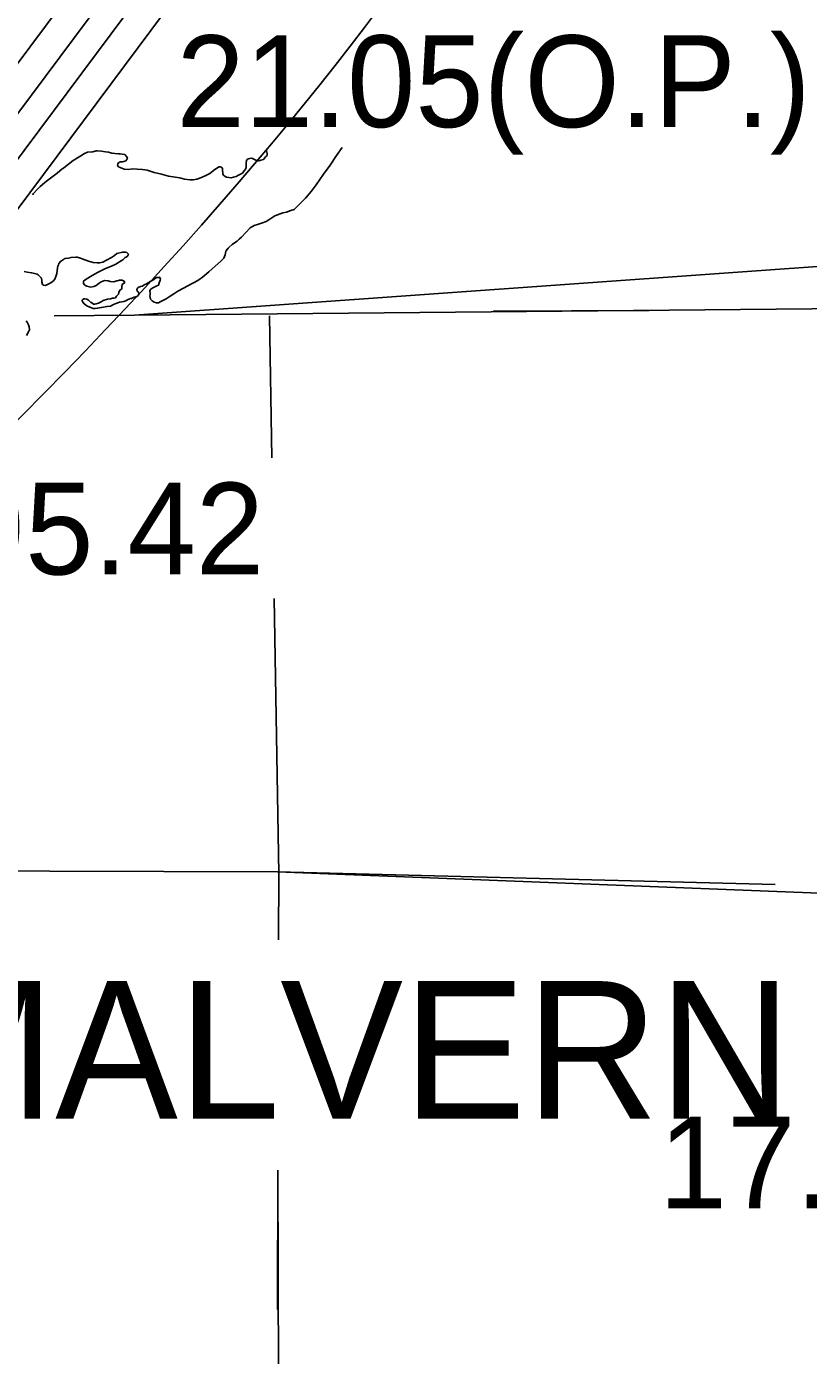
# Model space of a CAD drawing. Extents: x 22866 to 28196, y 1324810 to 1328105.
# Drawn here: x 24308.3 to 24428, y 1326894.3 to 1327097.7 of the extents above; entities that cross this region are included whole.
import ezdxf

# ---------------------------------------------------------------- set-up
doc = ezdxf.new("R2010")
doc.units = 0
for name, color, linetype in [('Default', 7, 'Continuous'), ('Level 19', 7, 'Continuous'), ('Level 5', 7, 'Continuous'), ('Level 58', 7, 'Continuous'), ('Level 6', 7, 'Continuous'), ('Level 9', 7, 'Continuous')]:
    doc.layers.add(name, color=color, linetype=linetype)

msp = doc.modelspace()

# ---------------------------------------------------------------- linework, layer by layer
at = {"layer": 'Default'}
msp.add_lwpolyline([(24324.87, 1327053.56), (24750.83, 1327083.92), (24971, 1327083.66)], dxfattribs=at)
msp.add_ellipse((24246.97, 1327041), major_axis=(-142.09, -128.47), ratio=0.229165, dxfattribs=at)
at = {"layer": 'Level 19'}
for points in [[(24289.78, 1327069.04), (24320.85, 1327110.67), (24332.96, 1327127.2), (24333.98, 1327128.32)], [(24289.78, 1327069.04), (24320.85, 1327110.67), (24332.96, 1327127.2), (24333.98, 1327128.32)], [(24293.5, 1327066.38), (24324.52, 1327107.95), (24336.5, 1327124.3), (24338.44, 1327126.43)], [(24293.5, 1327066.38), (24324.52, 1327107.95), (24336.5, 1327124.3), (24338.44, 1327126.43)], [(24296.84, 1327063.92), (24327.86, 1327105.48), (24339.73, 1327121.67), (24342.99, 1327125.25), (24343.05, 1327125.33)], [(24296.84, 1327063.92), (24327.86, 1327105.48), (24339.73, 1327121.67), (24342.99, 1327125.25), (24343.05, 1327125.33)], [(24300.55, 1327061.24), (24331.54, 1327102.76), (24343.27, 1327118.77), (24346.47, 1327122.29), (24347.24, 1327123.26)], [(24300.55, 1327061.24), (24331.54, 1327102.76), (24343.27, 1327118.77), (24346.47, 1327122.29), (24347.24, 1327123.26)]]:
    msp.add_lwpolyline(points, dxfattribs=at)
at = {"layer": 'Level 5'}
for points in [[(24324.87, 1327053.56), (24312.58, 1327053.45)], [(24324.87, 1327053.56), (24312.58, 1327053.45)], [(24439.44, 1327054.61), (24324.87, 1327053.56)], [(24345.51, 1327053.44), (24345.88, 1327031.7)], [(24345.51, 1327053.44), (24345.88, 1327031.7)], [(24403.63, 1327054.28), (24379.82, 1327054.15)], [(24346.24, 1327010.18), (24346.95, 1326968.08), (24346.92, 1326957.96)], [(24346.24, 1327010.18), (24346.95, 1326968.08), (24346.92, 1326957.96)], [(24422.94, 1326966.4), (24346.75, 1326968.34), (24259.59, 1326968.63)], [(24434.88, 1326964.89), (24346.75, 1326968.34), (24259.59, 1326968.63)], [(24346.81, 1326922.71), (24346.74, 1326901.36)], [(24346.81, 1326922.71), (24347.16, 1326811.82)]]:
    msp.add_lwpolyline(points, dxfattribs=at)
at = {"layer": 'Level 9'}
for points in [[(24309.25, 1327071.99), (24309.37, 1327072.14), (24309.92, 1327072.71), (24310.41, 1327073.22), (24310.71, 1327073.52), (24311.14, 1327073.86), (24311.6, 1327074.2), (24312.42, 1327074.81), (24313.01, 1327075.29), (24313.8, 1327075.93), (24313.99, 1327076.07), (24314.32, 1327076.31), (24314.78, 1327076.65), (24315.47, 1327077.23), (24316.13, 1327077.64), (24316.65, 1327077.94), (24317.21, 1327078.32), (24317.68, 1327078.49), (24318.47, 1327078.57), (24318.97, 1327078.68), (24319.17, 1327078.68), (24319.83, 1327078.66), (24320.4, 1327078.57), (24320.87, 1327078.51), (24321.4, 1327078.35), (24321.83, 1327078.29), (24322.43, 1327078.27), (24322.66, 1327078.24), (24322.96, 1327078.21), (24323.36, 1327078.12), (24323.63, 1327077.85), (24323.77, 1327077.56), (24323.71, 1327077.39), (24323.51, 1327077.18), (24323.21, 1327077.08), (24323.02, 1327077.04), (24322.82, 1327077.04), (24322.62, 1327077.04), (24322.49, 1327076.94), (24322.39, 1327076.87), (24322.29, 1327076.73), (24322.26, 1327076.53), (24322.29, 1327076.4), (24322.43, 1327076.24), (24322.66, 1327076.14), (24323.3, 1327075.88), (24323.9, 1327075.86), (24324.56, 1327075.94), (24325.26, 1327075.88), (24326.06, 1327075.83), (24326.79, 1327075.77), (24327.86, 1327075.39), (24328.99, 1327075.14), (24330.09, 1327074.82), (24331.79, 1327074.55), (24332.53, 1327074.39), (24333.39, 1327074.27), (24333.82, 1327074.28), (24334.39, 1327074.39), (24335.11, 1327074.63), (24335.87, 1327074.98), (24336.4, 1327075.22), (24336.96, 1327075.69), (24337.15, 1327075.86), (24337.55, 1327076.1), (24337.75, 1327076.24), (24337.98, 1327076.28), (24338.15, 1327076.21), (24338.31, 1327076.05), (24338.35, 1327075.68), (24338.36, 1327075.35), (24338.36, 1327075.15), (24338.46, 1327074.98), (24338.6, 1327074.89), (24338.83, 1327074.72), (24338.93, 1327074.66), (24339.3, 1327074.6), (24339.67, 1327074.57), (24340, 1327074.68), (24340.43, 1327074.78), (24340.79, 1327074.99), (24341.38, 1327075.3), (24341.48, 1327075.43), (24341.71, 1327075.67), (24341.84, 1327075.9), (24341.97, 1327076.17), (24341.93, 1327076.4)], [(24309.25, 1327071.99), (24309.37, 1327072.14), (24309.92, 1327072.71), (24310.41, 1327073.22), (24310.71, 1327073.52), (24311.14, 1327073.86), (24311.6, 1327074.2), (24312.42, 1327074.81), (24313.01, 1327075.29), (24313.8, 1327075.93), (24313.99, 1327076.07), (24314.32, 1327076.31), (24314.78, 1327076.65), (24315.47, 1327077.23), (24316.13, 1327077.64), (24316.65, 1327077.94), (24317.21, 1327078.32), (24317.68, 1327078.49), (24318.47, 1327078.57), (24318.97, 1327078.68), (24319.17, 1327078.68), (24319.83, 1327078.66), (24320.4, 1327078.57), (24320.87, 1327078.51), (24321.4, 1327078.35), (24321.83, 1327078.29), (24322.43, 1327078.27), (24322.66, 1327078.24), (24322.96, 1327078.21), (24323.36, 1327078.12), (24323.63, 1327077.85), (24323.77, 1327077.56), (24323.71, 1327077.39), (24323.51, 1327077.18), (24323.21, 1327077.08), (24323.02, 1327077.04), (24322.82, 1327077.04), (24322.62, 1327077.04), (24322.49, 1327076.94), (24322.39, 1327076.87), (24322.29, 1327076.73), (24322.26, 1327076.53), (24322.29, 1327076.4), (24322.43, 1327076.24), (24322.66, 1327076.14), (24323.3, 1327075.88), (24323.9, 1327075.86), (24324.56, 1327075.94), (24325.26, 1327075.88), (24326.06, 1327075.83), (24326.79, 1327075.77), (24327.86, 1327075.39), (24328.99, 1327075.14), (24330.09, 1327074.82), (24331.79, 1327074.55), (24332.53, 1327074.39), (24333.39, 1327074.27), (24333.82, 1327074.28), (24334.39, 1327074.39), (24335.11, 1327074.63), (24335.87, 1327074.98), (24336.4, 1327075.22), (24336.96, 1327075.69), (24337.15, 1327075.86), (24337.55, 1327076.1), (24337.75, 1327076.24), (24337.98, 1327076.28), (24338.15, 1327076.21), (24338.31, 1327076.05), (24338.35, 1327075.68), (24338.36, 1327075.35), (24338.36, 1327075.15), (24338.46, 1327074.98), (24338.6, 1327074.89), (24338.83, 1327074.72), (24338.93, 1327074.66), (24339.3, 1327074.6), (24339.67, 1327074.57), (24340, 1327074.68), (24340.43, 1327074.78), (24340.79, 1327074.99), (24341.38, 1327075.3), (24341.48, 1327075.43), (24341.71, 1327075.67), (24341.84, 1327075.9), (24341.97, 1327076.17), (24341.93, 1327076.4)], [(24356.63, 1327079.2), (24355.76, 1327077.98), (24354.79, 1327076.5), (24353.78, 1327075.12), (24352.67, 1327073.51), (24351.89, 1327072.49), (24351.01, 1327071.48), (24350.16, 1327070.57), (24349.77, 1327070.16), (24349.31, 1327069.72), (24348.78, 1327069.55), (24348.15, 1327069.34), (24347.59, 1327069.23), (24346.33, 1327068.74), (24345.55, 1327068.23), (24344.99, 1327067.89), (24344.46, 1327067.68), (24343.83, 1327067.47), (24343.17, 1327067.26), (24342.58, 1327066.92), (24341.24, 1327065.5)], [(24356.63, 1327079.2), (24355.76, 1327077.98), (24354.79, 1327076.5), (24353.78, 1327075.12), (24352.67, 1327073.51), (24351.89, 1327072.49), (24351.01, 1327071.48), (24350.16, 1327070.57), (24349.77, 1327070.16), (24349.31, 1327069.72), (24348.78, 1327069.55), (24348.15, 1327069.34), (24347.59, 1327069.23), (24346.33, 1327068.74), (24345.55, 1327068.23), (24344.99, 1327067.89), (24344.46, 1327067.68), (24343.83, 1327067.47), (24343.17, 1327067.26), (24342.58, 1327066.92), (24341.24, 1327065.5)], [(24341.93, 1327076.4), (24341.96, 1327076.67), (24341.96, 1327076.94), (24342.02, 1327077.17), (24342.08, 1327077.31), (24342.25, 1327077.48), (24342.51, 1327077.55), (24342.84, 1327077.58), (24343.04, 1327077.49), (24343.25, 1327077.39), (24343.55, 1327077.23), (24343.65, 1327077.13), (24344.08, 1327077.24), (24344.21, 1327077.27), (24344.61, 1327077.38), (24344.9, 1327077.78), (24345.16, 1327077.99), (24345.19, 1327078.29), (24345.12, 1327078.49), (24345.05, 1327078.68), (24344.98, 1327078.85)], [(24341.93, 1327076.4), (24341.96, 1327076.67), (24341.96, 1327076.94), (24342.02, 1327077.17), (24342.08, 1327077.31), (24342.25, 1327077.48), (24342.51, 1327077.55), (24342.84, 1327077.58), (24343.04, 1327077.49), (24343.25, 1327077.39), (24343.55, 1327077.23), (24343.65, 1327077.13), (24344.08, 1327077.24), (24344.21, 1327077.27), (24344.61, 1327077.38), (24344.9, 1327077.78), (24345.16, 1327077.99), (24345.19, 1327078.29), (24345.12, 1327078.49), (24345.05, 1327078.68), (24344.98, 1327078.85)], [(24341.24, 1327065.5), (24340.88, 1327065.2), (24340.55, 1327064.86), (24340.16, 1327064.62), (24339.83, 1327064.35), (24339.34, 1327063.97), (24339.18, 1327063.8), (24338.85, 1327063.36), (24338.73, 1327062.8), (24338.51, 1327062.26), (24338.08, 1327061.82), (24336.74, 1327060.63), (24336.25, 1327060.19), (24335.27, 1327059.37), (24334.71, 1327058.96), (24334.12, 1327058.62), (24333.69, 1327058.38), (24333.03, 1327058.03), (24332.34, 1327057.69), (24331.49, 1327057.21), (24330.89, 1327056.83), (24330.3, 1327056.46), (24329.88, 1327056.15), (24329.71, 1327056.05), (24329.38, 1327055.91), (24329.12, 1327055.77), (24328.79, 1327055.6), (24328.53, 1327055.46), (24328.23, 1327055.45), (24327.89, 1327055.55), (24327.56, 1327055.74), (24327.32, 1327056), (24327.25, 1327056.27), (24327.21, 1327056.5), (24327.24, 1327056.74), (24327.24, 1327056.97), (24327.2, 1327057.17), (24327.2, 1327057.3), (24327.23, 1327057.33), (24327.36, 1327057.54), (24327.66, 1327057.71), (24327.89, 1327057.85), (24328.28, 1327058.02), (24328.51, 1327058.12), (24328.64, 1327058.49), (24328.73, 1327058.76), (24328.8, 1327058.93), (24328.86, 1327059.13), (24328.76, 1327059.29), (24328.69, 1327059.36), (24328.52, 1327059.32), (24328.26, 1327059.32), (24328.06, 1327059.21), (24327.67, 1327058.91), (24327.17, 1327058.63), (24327.04, 1327058.56), (24326.58, 1327058.32), (24326.35, 1327058.19), (24326.06, 1327058.01), (24325.79, 1327057.94), (24325.4, 1327057.77), (24325.33, 1327057.7), (24325.23, 1327057.47), (24325.27, 1327057.23), (24325.44, 1327057.1), (24325.55, 1327056.81), (24325.45, 1327056.64), (24325.32, 1327056.47), (24325.22, 1327056.4), (24325.05, 1327056.36), (24324.79, 1327056.29), (24324.39, 1327056.12), (24324.23, 1327056.08), (24324, 1327055.98), (24323.67, 1327055.84), (24323.54, 1327055.77), (24323.24, 1327055.63), (24322.91, 1327055.59), (24322.54, 1327055.52), (24322.15, 1327055.38), (24321.65, 1327055.17), (24321.19, 1327054.93), (24320.66, 1327054.89), (24319.8, 1327054.74), (24319.2, 1327054.6), (24318.84, 1327054.56), (24318.84, 1327054.59), (24318.51, 1327054.59), (24318.04, 1327054.78), (24317.54, 1327054.97), (24317.17, 1327055.3), (24316.93, 1327055.52), (24316.86, 1327055.72), (24316.86, 1327055.82), (24316.92, 1327055.92), (24317.02, 1327055.99), (24317.09, 1327056.03), (24317.25, 1327056.03), (24317.55, 1327056), (24317.82, 1327055.84), (24318.16, 1327055.51)], [(24341.24, 1327065.5), (24340.88, 1327065.2), (24340.55, 1327064.86), (24340.16, 1327064.62), (24339.83, 1327064.35), (24339.34, 1327063.97), (24339.18, 1327063.8), (24338.85, 1327063.36), (24338.73, 1327062.8), (24338.51, 1327062.26), (24338.08, 1327061.82), (24336.74, 1327060.63), (24336.25, 1327060.19), (24335.27, 1327059.37), (24334.71, 1327058.96), (24334.12, 1327058.62), (24333.69, 1327058.38), (24333.03, 1327058.03), (24332.34, 1327057.69), (24331.49, 1327057.21), (24330.89, 1327056.83), (24330.3, 1327056.46), (24329.88, 1327056.15), (24329.71, 1327056.05), (24329.38, 1327055.91), (24329.12, 1327055.77), (24328.79, 1327055.6), (24328.53, 1327055.46), (24328.23, 1327055.45), (24327.89, 1327055.55), (24327.56, 1327055.74), (24327.32, 1327056), (24327.25, 1327056.27), (24327.21, 1327056.5), (24327.24, 1327056.74), (24327.24, 1327056.97), (24327.2, 1327057.17), (24327.2, 1327057.3), (24327.23, 1327057.33), (24327.36, 1327057.54), (24327.66, 1327057.71), (24327.89, 1327057.85), (24328.28, 1327058.02), (24328.51, 1327058.12), (24328.64, 1327058.49), (24328.73, 1327058.76), (24328.8, 1327058.93), (24328.86, 1327059.13), (24328.76, 1327059.29), (24328.69, 1327059.36), (24328.52, 1327059.32), (24328.26, 1327059.32), (24328.06, 1327059.21), (24327.67, 1327058.91), (24327.17, 1327058.63), (24327.04, 1327058.56), (24326.58, 1327058.32), (24326.35, 1327058.19), (24326.06, 1327058.01), (24325.79, 1327057.94), (24325.4, 1327057.77), (24325.33, 1327057.7), (24325.23, 1327057.47), (24325.27, 1327057.23), (24325.44, 1327057.1), (24325.55, 1327056.81), (24325.45, 1327056.64), (24325.32, 1327056.47), (24325.22, 1327056.4), (24325.05, 1327056.36), (24324.79, 1327056.29), (24324.39, 1327056.12), (24324.23, 1327056.08), (24324, 1327055.98), (24323.67, 1327055.84), (24323.54, 1327055.77), (24323.24, 1327055.63), (24322.91, 1327055.59), (24322.54, 1327055.52), (24322.15, 1327055.38), (24321.65, 1327055.17), (24321.19, 1327054.93), (24320.66, 1327054.89), (24319.8, 1327054.74), (24319.2, 1327054.6), (24318.84, 1327054.56), (24318.84, 1327054.59), (24318.51, 1327054.59), (24318.04, 1327054.78), (24317.54, 1327054.97), (24317.17, 1327055.3), (24316.93, 1327055.52), (24316.86, 1327055.72), (24316.86, 1327055.82), (24316.92, 1327055.92), (24317.02, 1327055.99), (24317.09, 1327056.03), (24317.25, 1327056.03), (24317.55, 1327056), (24317.82, 1327055.84), (24318.16, 1327055.51)], [(24318.16, 1327055.51), (24318.26, 1327055.48), (24318.56, 1327055.25), (24318.76, 1327055.22), (24318.99, 1327055.29), (24319.36, 1327055.4), (24319.75, 1327055.57), (24320.05, 1327055.78), (24320.74, 1327055.99), (24321.21, 1327056.07), (24321.5, 1327056.14), (24321.77, 1327056.17), (24321.93, 1327056.21), (24322.1, 1327056.45), (24322.39, 1327056.75), (24322.48, 1327057.02), (24322.64, 1327057.39), (24322.91, 1327057.56), (24322.93, 1327057.96), (24322.96, 1327058.19), (24323.09, 1327058.33), (24323.19, 1327058.4), (24323.32, 1327058.47), (24323.35, 1327058.53), (24323.32, 1327058.67), (24323.22, 1327058.8), (24323.12, 1327058.83), (24322.98, 1327058.89), (24322.85, 1327058.92), (24322.55, 1327058.92), (24322.39, 1327058.85), (24322.15, 1327058.81), (24321.69, 1327058.67), (24321.13, 1327058.7), (24320.83, 1327058.79), (24320.26, 1327058.85), (24319.76, 1327058.67), (24319.44, 1327058.47), (24318.98, 1327058.09), (24318.65, 1327057.92), (24318.18, 1327057.84), (24317.58, 1327057.97), (24317.28, 1327058.13), (24317.04, 1327058.39), (24317.07, 1327058.76), (24317.3, 1327058.96), (24318.12, 1327059.48), (24319.21, 1327060.09), (24320.43, 1327060.68), (24321.35, 1327061.03), (24321.98, 1327061.37), (24322.57, 1327061.72), (24323.06, 1327062.03), (24323.45, 1327062.37), (24323.58, 1327062.43), (24323.78, 1327062.6), (24323.94, 1327062.87), (24323.81, 1327063.04), (24323.71, 1327063.14), (24323.44, 1327063.2), (24323.01, 1327063.19), (24322.15, 1327062.98), (24321.79, 1327062.67), (24321.33, 1327062.36), (24320.6, 1327061.95), (24320.01, 1327061.67), (24319.51, 1327061.56), (24319.15, 1327061.56), (24318.52, 1327061.61), (24317.81, 1327061.84), (24316.84, 1327062.19), (24316.58, 1327062.28), (24316.11, 1327062.41), (24315.88, 1327062.43), (24315.15, 1327062.39), (24314.75, 1327062.28), (24314.25, 1327062.21), (24314.09, 1327062.17), (24313.92, 1327062.03), (24313.6, 1327061.8), (24313.27, 1327061.46), (24313.21, 1327061.26), (24313.14, 1327061.06), (24313.05, 1327060.82), (24312.96, 1327059.95), (24312.84, 1327059.48), (24312.68, 1327059.08), (24312.61, 1327059.01), (24312.45, 1327058.81), (24312.26, 1327058.64), (24312.03, 1327058.5), (24311.76, 1327058.37), (24311.24, 1327058.09), (24310.94, 1327058.12), (24310.8, 1327058.25), (24310.66, 1327058.58), (24310.66, 1327058.91), (24310.62, 1327059.15), (24310.58, 1327059.25), (24310.41, 1327059.44), (24310.24, 1327059.61)], [(24318.16, 1327055.51), (24318.26, 1327055.48), (24318.56, 1327055.25), (24318.76, 1327055.22), (24318.99, 1327055.29), (24319.36, 1327055.4), (24319.75, 1327055.57), (24320.05, 1327055.78), (24320.74, 1327055.99), (24321.21, 1327056.07), (24321.5, 1327056.14), (24321.77, 1327056.17), (24321.93, 1327056.21), (24322.1, 1327056.45), (24322.39, 1327056.75), (24322.48, 1327057.02), (24322.64, 1327057.39), (24322.91, 1327057.56), (24322.93, 1327057.96), (24322.96, 1327058.19), (24323.09, 1327058.33), (24323.19, 1327058.4), (24323.32, 1327058.47), (24323.35, 1327058.53), (24323.32, 1327058.67), (24323.22, 1327058.8), (24323.12, 1327058.83), (24322.98, 1327058.89), (24322.85, 1327058.92), (24322.55, 1327058.92), (24322.39, 1327058.85), (24322.15, 1327058.81), (24321.69, 1327058.67), (24321.13, 1327058.7), (24320.83, 1327058.79), (24320.26, 1327058.85), (24319.76, 1327058.67), (24319.44, 1327058.47), (24318.98, 1327058.09), (24318.65, 1327057.92), (24318.18, 1327057.84), (24317.58, 1327057.97), (24317.28, 1327058.13), (24317.04, 1327058.39), (24317.07, 1327058.76), (24317.3, 1327058.96), (24318.12, 1327059.48), (24319.21, 1327060.09), (24320.43, 1327060.68), (24321.35, 1327061.03), (24321.98, 1327061.37), (24322.57, 1327061.72), (24323.06, 1327062.03), (24323.45, 1327062.37), (24323.58, 1327062.43), (24323.78, 1327062.6), (24323.94, 1327062.87), (24323.81, 1327063.04), (24323.71, 1327063.14), (24323.44, 1327063.2), (24323.01, 1327063.19), (24322.15, 1327062.98), (24321.79, 1327062.67), (24321.33, 1327062.36), (24320.6, 1327061.95), (24320.01, 1327061.67), (24319.51, 1327061.56), (24319.15, 1327061.56), (24318.52, 1327061.61), (24317.81, 1327061.84), (24316.84, 1327062.19), (24316.58, 1327062.28), (24316.11, 1327062.41), (24315.88, 1327062.43), (24315.15, 1327062.39), (24314.75, 1327062.28), (24314.25, 1327062.21), (24314.09, 1327062.17), (24313.92, 1327062.03), (24313.6, 1327061.8), (24313.27, 1327061.46), (24313.21, 1327061.26), (24313.14, 1327061.06), (24313.05, 1327060.82), (24312.96, 1327059.95), (24312.84, 1327059.48), (24312.68, 1327059.08), (24312.61, 1327059.01), (24312.45, 1327058.81), (24312.26, 1327058.64), (24312.03, 1327058.5), (24311.76, 1327058.37), (24311.24, 1327058.09), (24310.94, 1327058.12), (24310.8, 1327058.25), (24310.66, 1327058.58), (24310.66, 1327058.91), (24310.62, 1327059.15), (24310.58, 1327059.25), (24310.41, 1327059.44), (24310.24, 1327059.61)], [(24310.24, 1327059.61), (24310.11, 1327059.7), (24309.94, 1327059.83), (24309.37, 1327059.96), (24309.11, 1327060.05), (24308.44, 1327060.14), (24307.97, 1327060.23)], [(24310.24, 1327059.61), (24310.11, 1327059.7), (24309.94, 1327059.83), (24309.37, 1327059.96), (24309.11, 1327060.05), (24308.44, 1327060.14), (24307.97, 1327060.23)], [(24308.27, 1327052.68), (24308.41, 1327052.48), (24308.65, 1327052.08), (24308.76, 1327051.79), (24308.8, 1327051.32), (24308.64, 1327051.02), (24308.31, 1327050.45)], [(24308.27, 1327052.68), (24308.41, 1327052.48), (24308.65, 1327052.08), (24308.76, 1327051.79), (24308.8, 1327051.32), (24308.64, 1327051.02), (24308.31, 1327050.45)]]:
    msp.add_lwpolyline(points, dxfattribs=at)

# ---------------------------------------------------------------- texts
at = {"layer": 'Level 58'}
for s, height, p in [('21.05(O.P.)', 14.0442, (24331.29, 1327082.33)), ('21.05(O.P.)', 14.0442, (24331.29, 1327082.33)), ('95.42', 14.044, (24297.69, 1327013.86)), ('95.42', 14.044, (24297.69, 1327013.86)), ('17.23', 14.044, (24405.12, 1326916.83)), ('17.23', 14.044, (24405.12, 1326916.83))]:
    msp.add_text(s, height=height, dxfattribs=at).set_placement(p)
at = {"layer": 'Level 6'}
msp.add_text('MALVERN', height=21.066, dxfattribs=at).set_placement((24289.25, 1326930.56))
msp.add_text('MALVERN', height=21.066, dxfattribs=at).set_placement((24289.25, 1326930.56))

doc.saveas('drawing.dxf')
